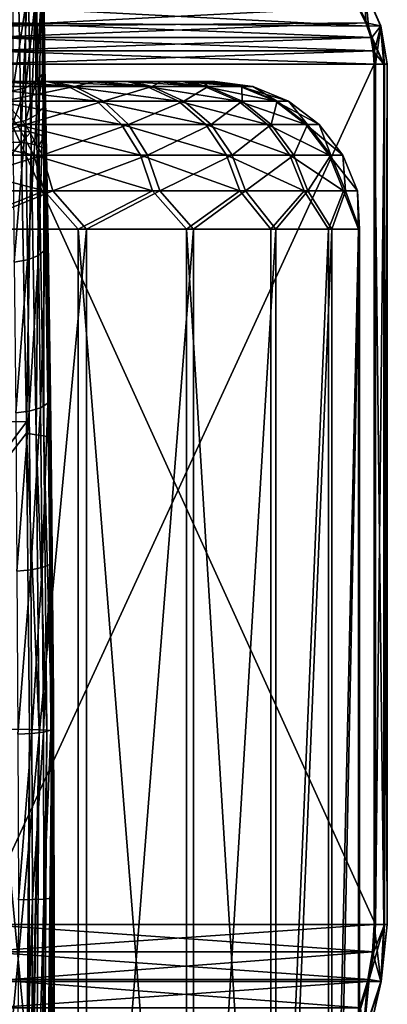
# Model space of a CAD drawing. Header units: metres. Extents: x -109 to 109, y -917 to 389.
# Tile 549 of 656: x 14.55 to 22, y -245.83 to -225.84. Entities that reach past the tile are written whole.
import ezdxf

# ---------------------------------------------------------------- set-up
doc = ezdxf.new("R2010")
doc.units = ezdxf.units.M
doc.layers.add('solid_24503124_XXX_01_SW0001_01', color=7, linetype='CONTINUOUS')

msp = doc.modelspace()

# ---------------------------------------------------------------- linework, layer by layer
at = {"layer": 'solid_24503124_XXX_01_SW0001_01'}
for points in [[(14.512096, -224.805542, -439.574463), (14.573639, -228.097473, -440.543793), (9.987742, -228.30162, -442.196075)], [(14.717256, -224.851212, -439.4646), (14.573639, -228.097473, -440.543793), (14.512096, -224.805542, -439.574463)], [(14.717256, -224.851212, -439.4646), (14.774068, -228.12326, -440.42691), (14.573639, -228.097473, -440.543793)], [(14.878657, -224.905411, -439.2995), (14.774068, -228.12326, -440.42691), (14.717256, -224.851212, -439.4646)], [(14.878657, -224.905411, -439.2995), (14.931434, -228.162964, -440.259094), (14.774068, -228.12326, -440.42691)], [(14.982036, -224.972855, -439.097015), (14.931434, -228.162964, -440.259094), (14.878657, -224.905411, -439.2995)], [(14.982036, -224.972855, -439.097015), (15.032336, -228.213181, -440.054657), (14.931434, -228.162964, -440.259094)], [(14.982036, -224.972855, -439.097015), (15.01821, -225.03862, -438.871765), (15.032336, -228.213181, -440.054657)], [(15.01821, -225.03862, -438.871765), (15.055755, -226.772964, -432.655396), (15.061725, -227.110413, -432.928253)], [(15.068182, -227.862778, -436.513397), (15.01821, -225.03862, -438.871765), (15.061725, -227.110413, -432.928253)], [(15.01821, -225.03862, -438.871765), (15.039727, -225.75383, -431.751343), (15.055755, -226.772964, -432.655396)], [(15.068182, -227.862778, -436.513397), (15.068185, -228.269821, -439.831055), (15.01821, -225.03862, -438.871765)], [(15.032336, -228.213181, -440.054657), (15.01821, -225.03862, -438.871765), (15.068185, -228.269821, -439.831055)], [(14.995333, -225.249222, -430.897491), (14.868474, -225.429947, -430.728119), (14.875939, -227.103394, -432.258209)], [(15.01156, -226.947449, -432.444611), (14.995333, -225.249222, -430.897491), (14.875939, -227.103394, -432.258209)], [(15.01156, -226.947449, -432.444611), (15.039727, -225.75383, -431.751343), (14.995333, -225.249222, -430.897491)], [(21.542469, -225.241959, -66.849098), (21.400677, -225.587646, -64.406158), (21.564814, -225.904938, -64.688057)], [(21.553194, -225.241959, -69.778008), (21.61655, -225.968658, -71.894821), (21.429256, -225.587585, -72.221985)], [(21.542469, -225.241959, -66.849098), (21.860245, -225.966187, -67.110901), (21.869043, -225.966187, -69.513893)], [(21.542469, -225.241959, -66.849098), (21.869043, -225.966187, -69.513893), (21.553194, -225.241959, -69.778008)], [(21.542469, -225.241959, -66.849098), (21.564814, -225.904938, -64.688057), (21.860245, -225.966187, -67.110901)], [(21.553194, -225.241959, -69.778008), (21.869043, -225.966187, -69.513893), (21.61655, -225.968658, -71.894821)], [(14.868474, -225.429947, -430.728119), (14.66444, -225.568665, -430.599365), (14.665286, -227.221191, -432.119659)], [(14.875939, -227.103394, -432.258209), (14.868474, -225.429947, -430.728119), (14.665286, -227.221191, -432.119659)], [(21.400677, -225.587646, -64.406158), (14.031099, -225.587585, -51.748943), (13.841413, -225.968658, -51.423157)], [(21.564814, -225.904938, -64.688057), (21.400677, -225.587646, -64.406158), (13.841413, -225.968658, -51.423157)], [(13.990508, -225.904938, -85.215935), (14.152576, -225.587646, -84.932838), (21.61655, -225.968658, -71.894821)], [(14.152576, -225.587646, -84.932838), (21.429256, -225.587585, -72.221985), (21.61655, -225.968658, -71.894821)], [(14.66444, -225.568665, -430.599365), (14.407922, -225.64856, -430.526794), (14.405093, -227.286606, -432.045715)], [(14.665286, -227.221191, -432.119659), (14.66444, -225.568665, -430.599365), (14.405093, -227.286606, -432.045715)], [(15.01156, -226.947449, -432.444611), (15.055755, -226.772964, -432.655396), (15.039727, -225.75383, -431.751343)], [(21.564814, -225.904938, -64.688057), (13.841413, -225.968658, -51.423157), (13.767805, -226.198914, -51.296738)], [(21.663956, -226.19902, -64.858337), (21.564814, -225.904938, -64.688057), (13.767805, -226.198914, -51.296738)], [(13.892616, -226.19902, -85.386932), (13.990508, -225.904938, -85.215935), (21.68923, -226.198914, -71.767868)], [(13.990508, -225.904938, -85.215935), (21.61655, -225.968658, -71.894821), (21.68923, -226.198914, -71.767868)], [(21.663956, -226.19902, -64.858337), (21.930061, -226.742645, -66.639626), (21.564814, -225.904938, -64.688057)], [(21.860245, -225.966187, -67.110901), (21.564814, -225.904938, -64.688057), (21.930061, -226.742645, -66.639626)], [(21.869043, -225.966187, -69.513893), (21.68923, -226.198914, -71.767868), (21.61655, -225.968658, -71.894821)], [(21.869043, -225.966187, -69.513893), (21.741392, -226.475266, -71.67675), (21.68923, -226.198914, -71.767868)], [(21.869043, -225.966187, -69.513893), (21.757769, -226.742645, -71.648148), (21.741392, -226.475266, -71.67675)], [(21.869043, -225.966187, -69.513893), (21.94231, -226.742645, -69.984627), (21.757769, -226.742645, -71.648148)], [(21.860245, -225.966187, -67.110901), (21.930061, -226.742645, -66.639626), (21.999853, -226.742645, -68.311897)], [(21.869043, -225.966187, -69.513893), (21.860245, -225.966187, -67.110901), (21.999853, -226.742645, -68.311897)], [(21.869043, -225.966187, -69.513893), (21.999853, -226.742645, -68.311897), (21.94231, -226.742645, -69.984627)], [(21.663956, -226.19902, -64.858337), (13.767805, -226.198914, -51.296738), (13.714978, -226.475266, -51.206005)], [(21.716763, -226.475327, -64.949036), (21.663956, -226.19902, -64.858337), (13.714978, -226.475266, -51.206005)], [(13.840475, -226.475327, -85.478012), (13.892616, -226.19902, -85.386932), (21.741392, -226.475266, -71.67675)], [(13.892616, -226.19902, -85.386932), (21.68923, -226.198914, -71.767868), (21.741392, -226.475266, -71.67675)], [(21.716763, -226.475327, -64.949036), (21.930061, -226.742645, -66.639626), (21.663956, -226.19902, -64.858337)], [(21.716763, -226.475327, -64.949036), (13.714978, -226.475266, -51.206005), (13.698392, -226.742645, -51.177521)], [(21.716763, -226.475327, -64.949036), (13.698392, -226.742645, -51.177521), (21.733341, -226.742645, -64.977509)], [(13.824105, -226.742645, -85.506607), (13.840475, -226.475327, -85.478012), (21.757769, -226.742645, -71.648148)], [(13.840475, -226.475327, -85.478012), (21.741392, -226.475266, -71.67675), (21.757769, -226.742645, -71.648148)], [(21.716763, -226.475327, -64.949036), (21.733341, -226.742645, -64.977509), (21.930061, -226.742645, -66.639626)], [(13.698392, -244.208359, -51.177521), (21.733341, -244.208359, -64.977509), (21.733341, -226.742645, -64.977509)], [(13.698392, -226.742645, -51.177521), (13.698392, -244.208359, -51.177521), (21.733341, -226.742645, -64.977509)], [(13.824105, -226.742645, -85.506607), (21.757769, -226.742645, -71.648148), (21.757769, -244.208359, -71.648148)], [(13.824105, -244.208359, -85.506607), (13.824105, -226.742645, -85.506607), (21.757769, -244.208359, -71.648148)], [(15.023271, -227.623062, -432.975647), (15.055755, -226.772964, -432.655396), (15.01156, -226.947449, -432.444611)], [(15.023271, -227.623062, -432.975647), (15.068182, -227.455887, -433.19577), (15.055755, -226.772964, -432.655396)], [(15.055755, -226.772964, -432.655396), (15.068182, -227.455887, -433.19577), (15.061725, -227.110413, -432.928253)], [(21.930061, -244.208359, -66.639626), (21.733341, -226.742645, -64.977509), (21.733341, -244.208359, -64.977509)], [(21.930061, -244.208359, -66.639626), (21.930061, -226.742645, -66.639626), (21.733341, -226.742645, -64.977509)], [(21.757769, -244.208359, -71.648148), (21.757769, -226.742645, -71.648148), (21.94231, -226.742645, -69.984627)], [(21.94231, -244.208359, -69.984627), (21.757769, -244.208359, -71.648148), (21.94231, -226.742645, -69.984627)], [(21.999853, -244.208359, -68.311897), (21.999853, -226.742645, -68.311897), (21.930061, -226.742645, -66.639626)], [(21.930061, -244.208359, -66.639626), (21.999853, -244.208359, -68.311897), (21.930061, -226.742645, -66.639626)], [(21.94231, -244.208359, -69.984627), (21.94231, -226.742645, -69.984627), (21.999853, -226.742645, -68.311897)], [(21.999853, -244.208359, -68.311897), (21.94231, -244.208359, -69.984627), (21.999853, -226.742645, -68.311897)], [(14.885864, -227.771835, -432.782227), (15.01156, -226.947449, -432.444611), (14.875939, -227.103394, -432.258209)], [(14.885864, -227.771835, -432.782227), (15.023271, -227.623062, -432.975647), (15.01156, -226.947449, -432.444611)], [(15.525908, -227.193924, -388.830231), (14.101098, -227.092514, -388.274658), (13.548313, -227.193924, -386.542053)], [(13.548313, -227.193924, -386.542053), (14.057628, -227.493271, -386.026733), (16.109566, -227.493271, -388.40094)], [(15.525908, -227.193924, -388.830231), (13.548313, -227.193924, -386.542053), (16.109566, -227.493271, -388.40094)], [(13.707954, -227.193924, -413.798309), (14.240405, -227.092514, -412.059357), (15.65861, -227.193924, -411.487122)], [(13.707954, -227.193924, -413.798309), (15.65861, -227.193924, -411.487122), (14.223271, -227.493271, -414.307617)], [(14.101098, -227.092514, -388.274658), (15.091219, -227.092514, -389.549286), (14.240405, -227.092514, -412.059357)], [(15.525908, -227.193924, -388.830231), (15.091219, -227.092514, -389.549286), (14.101098, -227.092514, -388.274658)], [(15.65861, -227.193924, -411.487122), (16.247257, -227.493271, -411.909546), (14.223271, -227.493271, -414.307617)], [(15.091219, -227.092514, -389.549286), (15.215527, -227.092514, -410.773193), (14.240405, -227.092514, -412.059357)], [(15.65861, -227.193924, -411.487122), (14.240405, -227.092514, -412.059357), (15.215527, -227.092514, -410.773193)], [(14.410183, -227.945724, -432.564209), (14.665286, -227.221191, -432.119659), (14.405093, -227.286606, -432.045715)], [(14.410183, -227.945724, -432.564209), (14.672801, -227.883957, -432.639252), (14.665286, -227.221191, -432.119659)], [(14.672801, -227.883957, -432.639252), (14.875939, -227.103394, -432.258209), (14.665286, -227.221191, -432.119659)], [(14.672801, -227.883957, -432.639252), (14.885864, -227.771835, -432.782227), (14.875939, -227.103394, -432.258209)], [(15.068182, -227.862778, -436.513397), (15.061725, -227.110413, -432.928253), (15.068182, -227.455887, -433.19577)], [(15.091219, -227.092514, -389.549286), (15.966584, -227.092514, -390.905579), (15.215527, -227.092514, -410.773193)], [(17.121202, -227.193924, -391.399628), (15.966584, -227.092514, -390.905579), (15.091219, -227.092514, -389.549286)], [(17.121202, -227.193924, -391.399628), (15.091219, -227.092514, -389.549286), (15.525908, -227.193924, -388.830231)], [(15.966584, -227.092514, -390.905579), (16.074945, -227.092514, -409.406738), (15.215527, -227.092514, -410.773193)], [(15.65861, -227.193924, -411.487122), (15.215527, -227.092514, -410.773193), (16.074945, -227.092514, -409.406738)], [(15.525908, -227.193924, -388.830231), (16.109566, -227.493271, -388.40094), (17.764832, -227.493271, -391.066925)], [(17.121202, -227.193924, -391.399628), (15.525908, -227.193924, -388.830231), (17.764832, -227.493271, -391.066925)], [(15.65861, -227.193924, -411.487122), (16.074945, -227.092514, -409.406738), (17.2237, -227.193924, -408.899231)], [(15.65861, -227.193924, -411.487122), (17.2237, -227.193924, -408.899231), (16.247257, -227.493271, -411.909546)], [(15.966584, -227.092514, -390.905579), (16.720303, -227.092514, -392.332825), (16.074945, -227.092514, -409.406738)], [(17.121202, -227.193924, -391.399628), (16.720303, -227.092514, -392.332825), (15.966584, -227.092514, -390.905579)], [(16.720303, -227.092514, -392.332825), (16.811893, -227.092514, -407.970764), (16.074945, -227.092514, -409.406738)], [(17.2237, -227.193924, -408.899231), (16.074945, -227.092514, -409.406738), (16.811893, -227.092514, -407.970764)], [(17.2237, -227.193924, -408.899231), (17.871181, -227.493271, -409.224365), (16.247257, -227.493271, -411.909546)], [(16.720303, -227.092514, -392.332825), (17.346809, -227.092514, -393.820526), (16.811893, -227.092514, -407.970764)], [(18.294916, -227.193924, -394.18692), (17.346809, -227.092514, -393.820526), (16.720303, -227.092514, -392.332825)], [(18.294916, -227.193924, -394.18692), (16.720303, -227.092514, -392.332825), (17.121202, -227.193924, -391.399628)], [(17.346809, -227.092514, -393.820526), (17.420931, -227.092514, -406.47583), (16.811893, -227.092514, -407.970764)], [(17.2237, -227.193924, -408.899231), (16.811893, -227.092514, -407.970764), (17.420931, -227.092514, -406.47583)], [(17.121202, -227.193924, -391.399628), (17.764832, -227.493271, -391.066925), (18.982668, -227.493271, -393.959015)], [(18.294916, -227.193924, -394.18692), (17.121202, -227.193924, -391.399628), (18.982668, -227.493271, -393.959015)], [(17.2237, -227.193924, -408.899231), (17.420931, -227.092514, -406.47583), (18.364683, -227.193924, -406.098358)], [(17.2237, -227.193924, -408.899231), (18.364683, -227.193924, -406.098358), (17.871181, -227.493271, -409.224365)], [(17.346809, -227.092514, -393.820526), (17.841196, -227.092514, -395.356964), (17.420931, -227.092514, -406.47583)], [(18.294916, -227.193924, -394.18692), (17.841196, -227.092514, -395.356964), (17.346809, -227.092514, -393.820526)], [(17.841196, -227.092514, -395.356964), (17.897287, -227.092514, -404.933716), (17.420931, -227.092514, -406.47583)], [(18.364683, -227.193924, -406.098358), (17.420931, -227.092514, -406.47583), (17.897287, -227.092514, -404.933716)], [(17.841196, -227.092514, -395.356964), (18.199787, -227.092514, -396.930725), (17.897287, -227.092514, -404.933716)], [(19.018148, -227.193924, -397.123535), (18.199787, -227.092514, -396.930725), (17.841196, -227.092514, -395.356964)], [(19.018148, -227.193924, -397.123535), (17.841196, -227.092514, -395.356964), (18.294916, -227.193924, -394.18692)], [(18.364683, -227.193924, -406.098358), (19.055058, -227.493271, -406.318207), (17.871181, -227.493271, -409.224365)], [(18.199787, -227.092514, -396.930725), (18.237419, -227.092514, -403.355865), (17.897287, -227.092514, -404.933716)], [(18.364683, -227.193924, -406.098358), (17.897287, -227.092514, -404.933716), (18.237419, -227.092514, -403.355865)], [(18.199787, -227.092514, -396.930725), (18.419834, -227.092514, -398.529633), (18.237419, -227.092514, -403.355865)], [(19.018148, -227.193924, -397.123535), (18.419834, -227.092514, -398.529633), (18.199787, -227.092514, -396.930725)], [(18.419834, -227.092514, -398.529633), (18.438723, -227.092514, -401.754486), (18.237419, -227.092514, -403.355865)], [(19.053467, -227.193924, -403.153473), (18.237419, -227.092514, -403.355865), (18.438723, -227.092514, -401.754486)], [(18.364683, -227.193924, -406.098358), (18.237419, -227.092514, -403.355865), (19.053467, -227.193924, -403.153473)], [(18.294916, -227.193924, -394.18692), (18.982668, -227.493271, -393.959015), (19.733089, -227.493271, -397.006012)], [(19.018148, -227.193924, -397.123535), (18.294916, -227.193924, -394.18692), (19.733089, -227.493271, -397.006012)], [(18.364683, -227.193924, -406.098358), (19.053467, -227.193924, -403.153473), (19.055058, -227.493271, -406.318207)], [(18.419834, -227.092514, -398.529633), (18.499678, -227.092514, -400.141632), (18.438723, -227.092514, -401.754486)], [(19.273092, -227.193924, -400.137115), (18.499678, -227.092514, -400.141632), (18.419834, -227.092514, -398.529633)], [(19.273092, -227.193924, -400.137115), (18.419834, -227.092514, -398.529633), (19.018148, -227.193924, -397.123535)], [(19.053467, -227.193924, -403.153473), (18.438723, -227.092514, -401.754486), (18.499678, -227.092514, -400.141632)], [(19.053467, -227.193924, -403.153473), (18.499678, -227.092514, -400.141632), (19.273092, -227.193924, -400.137115)], [(19.018148, -227.193924, -397.123535), (19.733089, -227.493271, -397.006012), (19.997616, -227.493271, -400.132874)], [(19.273092, -227.193924, -400.137115), (19.018148, -227.193924, -397.123535), (19.997616, -227.493271, -400.132874)], [(19.053467, -227.193924, -403.153473), (19.769735, -227.493271, -403.262634), (19.055058, -227.493271, -406.318207)], [(19.053467, -227.193924, -403.153473), (19.273092, -227.193924, -400.137115), (19.769735, -227.493271, -403.262634)], [(19.273092, -227.193924, -400.137115), (19.997616, -227.493271, -400.132874), (19.769735, -227.493271, -403.262634)], [(15.072363, -230.504974, -434.811584), (15.068182, -227.455887, -433.19577), (15.023271, -227.623062, -432.975647)], [(15.111298, -229.821793, -434.753998), (15.068182, -227.862778, -436.513397), (15.068182, -227.455887, -433.19577)], [(15.111298, -229.821793, -434.753998), (15.068182, -227.455887, -433.19577), (15.12022, -230.348511, -435.047668)], [(15.072363, -230.504974, -434.811584), (15.12022, -230.348511, -435.047668), (15.068182, -227.455887, -433.19577)], [(14.223271, -227.493271, -414.307617), (14.665838, -227.970093, -414.745056), (12.217753, -227.970093, -416.86084)], [(14.057628, -227.493271, -386.026733), (14.495041, -227.970093, -385.584167), (16.610826, -227.970093, -388.032257)], [(16.109566, -227.493271, -388.40094), (14.057628, -227.493271, -386.026733), (16.610826, -227.970093, -388.032257)], [(14.223271, -227.493271, -414.307617), (16.247257, -227.493271, -411.909546), (14.665838, -227.970093, -414.745056)], [(16.247257, -227.493271, -411.909546), (16.752802, -227.970093, -412.272339), (14.665838, -227.970093, -414.745056)], [(14.928353, -230.624084, -434.595642), (15.023271, -227.623062, -432.975647), (14.885864, -227.771835, -432.782227)], [(15.072363, -230.504974, -434.811584), (15.023271, -227.623062, -432.975647), (14.928353, -230.624084, -434.595642)], [(16.109566, -227.493271, -388.40094), (16.610826, -227.970093, -388.032257), (18.317596, -227.970093, -390.781158)], [(17.764832, -227.493271, -391.066925), (16.109566, -227.493271, -388.40094), (18.317596, -227.970093, -390.781158)], [(16.247257, -227.493271, -411.909546), (17.871181, -227.493271, -409.224365), (16.752802, -227.970093, -412.272339)], [(17.871181, -227.493271, -409.224365), (18.427256, -227.970093, -409.503601), (16.752802, -227.970093, -412.272339)], [(17.764832, -227.493271, -391.066925), (18.317596, -227.970093, -390.781158), (19.573328, -227.970093, -393.763245)], [(18.982668, -227.493271, -393.959015), (17.764832, -227.493271, -391.066925), (19.573328, -227.970093, -393.763245)], [(17.871181, -227.493271, -409.224365), (19.055058, -227.493271, -406.318207), (18.427256, -227.970093, -409.503601)], [(19.055058, -227.493271, -406.318207), (19.647968, -227.970093, -406.507019), (18.427256, -227.970093, -409.503601)], [(18.982668, -227.493271, -393.959015), (19.573328, -227.970093, -393.763245), (20.347097, -227.970093, -396.90506)], [(19.733089, -227.493271, -397.006012), (18.982668, -227.493271, -393.959015), (20.347097, -227.970093, -396.90506)], [(19.055058, -227.493271, -406.318207), (19.769735, -227.493271, -403.262634), (19.647968, -227.970093, -406.507019)], [(19.769735, -227.493271, -403.262634), (20.384884, -227.970093, -403.356384), (19.647968, -227.970093, -406.507019)], [(19.733089, -227.493271, -397.006012), (20.347097, -227.970093, -396.90506), (20.619856, -227.970093, -400.129242)], [(19.997616, -227.493271, -400.132874), (19.733089, -227.493271, -397.006012), (20.619856, -227.970093, -400.129242)], [(19.769735, -227.493271, -403.262634), (19.997616, -227.493271, -400.132874), (20.384884, -227.970093, -403.356384)], [(19.997616, -227.493271, -400.132874), (20.619856, -227.970093, -400.129242), (20.384884, -227.970093, -403.356384)], [(14.706913, -230.712662, -434.438568), (14.885864, -227.771835, -432.782227), (14.672801, -227.883957, -432.639252)], [(14.928353, -230.624084, -434.595642), (14.885864, -227.771835, -432.782227), (14.706913, -230.712662, -434.438568)], [(15.111298, -229.821793, -434.753998), (15.068185, -228.269821, -439.831055), (15.068182, -227.862778, -436.513397)], [(12.022341, -227.970093, -383.497192), (12.300725, -228.591843, -383.109283), (14.830683, -228.591843, -385.244568)], [(14.495041, -227.970093, -385.584167), (12.022341, -227.970093, -383.497192), (14.830683, -228.591843, -385.244568)], [(12.217753, -227.970093, -416.86084), (14.665838, -227.970093, -414.745056), (12.500664, -228.591843, -417.245453)], [(14.665838, -227.970093, -414.745056), (15.005435, -228.591843, -415.080688), (12.500664, -228.591843, -417.245453)], [(14.43626, -230.759445, -434.360382), (14.672801, -227.883957, -432.639252), (14.410183, -227.945724, -432.564209)], [(14.706913, -230.712662, -434.438568), (14.672801, -227.883957, -432.639252), (14.43626, -230.759445, -434.360382)], [(14.495041, -227.970093, -385.584167), (14.830683, -228.591843, -385.244568), (16.995461, -228.591843, -387.749329)], [(16.610826, -227.970093, -388.032257), (14.495041, -227.970093, -385.584167), (16.995461, -228.591843, -387.749329)], [(14.665838, -227.970093, -414.745056), (16.752802, -227.970093, -412.272339), (15.005435, -228.591843, -415.080688)], [(16.752802, -227.970093, -412.272339), (17.140724, -228.591843, -412.55072), (15.005435, -228.591843, -415.080688)], [(16.610826, -227.970093, -388.032257), (16.995461, -228.591843, -387.749329), (18.741753, -228.591843, -390.56192)], [(18.317596, -227.970093, -390.781158), (16.610826, -227.970093, -388.032257), (18.741753, -228.591843, -390.56192)], [(16.752802, -227.970093, -412.272339), (18.427256, -227.970093, -409.503601), (17.140724, -228.591843, -412.55072)], [(18.427256, -227.970093, -409.503601), (18.853951, -228.591843, -409.717896), (17.140724, -228.591843, -412.55072)], [(18.317596, -227.970093, -390.781158), (18.741753, -228.591843, -390.56192), (20.02656, -228.591843, -393.613037)], [(19.573328, -227.970093, -393.763245), (18.317596, -227.970093, -390.781158), (20.02656, -228.591843, -393.613037)], [(18.427256, -227.970093, -409.503601), (19.647968, -227.970093, -406.507019), (18.853951, -228.591843, -409.717896)], [(19.647968, -227.970093, -406.507019), (20.10293, -228.591843, -406.651917), (18.853951, -228.591843, -409.717896)], [(19.573328, -227.970093, -393.763245), (20.02656, -228.591843, -393.613037), (20.818249, -228.591843, -396.827606)], [(20.347097, -227.970093, -396.90506), (19.573328, -227.970093, -393.763245), (20.818249, -228.591843, -396.827606)], [(19.647968, -227.970093, -406.507019), (20.384884, -227.970093, -403.356384), (20.10293, -228.591843, -406.651917)], [(20.384884, -227.970093, -403.356384), (20.856909, -228.591843, -403.428314), (20.10293, -228.591843, -406.651917)], [(20.347097, -227.970093, -396.90506), (20.818249, -228.591843, -396.827606), (21.097322, -228.591843, -400.126434)], [(20.619856, -227.970093, -400.129242), (20.347097, -227.970093, -396.90506), (21.097322, -228.591843, -400.126434)], [(20.384884, -227.970093, -403.356384), (20.619856, -227.970093, -400.129242), (20.856909, -228.591843, -403.428314)], [(20.619856, -227.970093, -400.129242), (21.097322, -228.591843, -400.126434), (20.856909, -228.591843, -403.428314)], [(14.573639, -228.097473, -440.543793), (14.578941, -228.33403, -440.603516), (9.987742, -228.30162, -442.196075)], [(14.774068, -228.12326, -440.42691), (14.578941, -228.33403, -440.603516), (14.573639, -228.097473, -440.543793)], [(14.774068, -228.12326, -440.42691), (14.779197, -228.359344, -440.48645), (14.578941, -228.33403, -440.603516)], [(14.774068, -228.12326, -440.42691), (14.931434, -228.162964, -440.259094), (14.779197, -228.359344, -440.48645)], [(14.931434, -228.162964, -440.259094), (14.936397, -228.3983, -440.318451), (14.779197, -228.359344, -440.48645)], [(14.931434, -228.162964, -440.259094), (15.032336, -228.213181, -440.054657), (14.936397, -228.3983, -440.318451)], [(15.032336, -228.213181, -440.054657), (15.037168, -228.447586, -440.113861), (14.936397, -228.3983, -440.318451)], [(15.032336, -228.213181, -440.054657), (15.068185, -228.269821, -439.831055), (15.037168, -228.447586, -440.113861)], [(15.037168, -228.447586, -440.113861), (15.068185, -228.269821, -439.831055), (15.072936, -228.503006, -439.890015)], [(15.072936, -228.503006, -439.890015), (15.068185, -228.269821, -439.831055), (15.111298, -229.821793, -434.753998)], [(9.939541, -233.956207, -443.338623), (9.987742, -228.30162, -442.196075), (14.578941, -228.33403, -440.603516)], [(14.681429, -234.001663, -441.692993), (9.939541, -233.956207, -443.338623), (14.578941, -228.33403, -440.603516)], [(14.779197, -228.359344, -440.48645), (14.681429, -234.001663, -441.692993), (14.578941, -228.33403, -440.603516)], [(14.779197, -228.359344, -440.48645), (14.684683, -234.236893, -441.725037), (14.681429, -234.001663, -441.692993)], [(14.779197, -228.359344, -440.48645), (14.88312, -234.267929, -441.60733), (14.684683, -234.236893, -441.725037)], [(14.779197, -228.359344, -440.48645), (14.936397, -228.3983, -440.318451), (14.88312, -234.267929, -441.60733)], [(14.936397, -228.3983, -440.318451), (15.038416, -234.288773, -441.435791), (14.88312, -234.267929, -441.60733)], [(14.936397, -228.3983, -440.318451), (15.037168, -228.447586, -440.113861), (15.038416, -234.288773, -441.435791)], [(15.037168, -228.447586, -440.113861), (15.072936, -228.503006, -439.890015), (15.137515, -234.315338, -441.227325)], [(15.037168, -228.447586, -440.113861), (15.137515, -234.315338, -441.227325), (15.038416, -234.288773, -441.435791)], [(12.300725, -228.591843, -383.109283), (12.475691, -229.316055, -382.865479), (15.041635, -229.316055, -385.031128)], [(14.830683, -228.591843, -385.244568), (12.300725, -228.591843, -383.109283), (15.041635, -229.316055, -385.031128)], [(12.500664, -228.591843, -417.245453), (15.005435, -228.591843, -415.080688), (12.678473, -229.316055, -417.487213)], [(15.005435, -228.591843, -415.080688), (15.218873, -229.316055, -415.291626), (12.678473, -229.316055, -417.487213)], [(14.830683, -228.591843, -385.244568), (15.041635, -229.316055, -385.031128), (17.237204, -229.316055, -387.571533)], [(16.995461, -228.591843, -387.749329), (14.830683, -228.591843, -385.244568), (17.237204, -229.316055, -387.571533)], [(15.005435, -228.591843, -415.080688), (17.140724, -228.591843, -412.55072), (15.218873, -229.316055, -415.291626)], [(15.072936, -228.503006, -439.890015), (15.12022, -230.348511, -435.047668), (15.155499, -232.610657, -436.13147)], [(15.167446, -234.011581, -440.953949), (15.072936, -228.503006, -439.890015), (15.155499, -232.610657, -436.13147)], [(15.072936, -228.503006, -439.890015), (15.111298, -229.821793, -434.753998), (15.12022, -230.348511, -435.047668)], [(15.137515, -234.315338, -441.227325), (15.072936, -228.503006, -439.890015), (15.167446, -234.011581, -440.953949)], [(17.140724, -228.591843, -412.55072), (17.384533, -229.316055, -412.725677), (15.218873, -229.316055, -415.291626)], [(16.995461, -228.591843, -387.749329), (17.237204, -229.316055, -387.571533), (19.008335, -229.316055, -390.424103)], [(18.741753, -228.591843, -390.56192), (16.995461, -228.591843, -387.749329), (19.008335, -229.316055, -390.424103)], [(17.140724, -228.591843, -412.55072), (18.853951, -228.591843, -409.717896), (17.384533, -229.316055, -412.725677)], [(18.853951, -228.591843, -409.717896), (19.122129, -229.316055, -409.85257), (17.384533, -229.316055, -412.725677)], [(18.741753, -228.591843, -390.56192), (19.008335, -229.316055, -390.424103), (20.311419, -229.316055, -393.518646)], [(20.02656, -228.591843, -393.613037), (18.741753, -228.591843, -390.56192), (20.311419, -229.316055, -393.518646)], [(18.853951, -228.591843, -409.717896), (20.10293, -228.591843, -406.651917), (19.122129, -229.316055, -409.85257)], [(20.10293, -228.591843, -406.651917), (20.388874, -229.316055, -406.742981), (19.122129, -229.316055, -409.85257)], [(20.02656, -228.591843, -393.613037), (20.311419, -229.316055, -393.518646), (21.114367, -229.316055, -396.778931)], [(20.818249, -228.591843, -396.827606), (20.02656, -228.591843, -393.613037), (21.114367, -229.316055, -396.778931)], [(20.10293, -228.591843, -406.651917), (20.856909, -228.591843, -403.428314), (20.388874, -229.316055, -406.742981)], [(20.856909, -228.591843, -403.428314), (21.153578, -229.316055, -403.473511), (20.388874, -229.316055, -406.742981)], [(20.818249, -228.591843, -396.827606), (21.114367, -229.316055, -396.778931), (21.397411, -229.316055, -400.124664)], [(21.097322, -228.591843, -400.126434), (20.818249, -228.591843, -396.827606), (21.397411, -229.316055, -400.124664)], [(20.856909, -228.591843, -403.428314), (21.097322, -228.591843, -400.126434), (21.153578, -229.316055, -403.473511)], [(21.097322, -228.591843, -400.126434), (21.397411, -229.316055, -400.124664), (21.153578, -229.316055, -403.473511)], [(15.041635, -229.316055, -385.031128), (12.475691, -229.316055, -382.865479), (13.10597, -230.092514, -383.206421)], [(12.678473, -229.316055, -417.487213), (15.218873, -229.316055, -415.291626), (13.304716, -230.092514, -417.138885)], [(15.041635, -229.316055, -385.031128), (13.10597, -230.092514, -383.206421), (15.732503, -230.092514, -385.596039)], [(15.218873, -229.316055, -415.291626), (15.903077, -230.092514, -414.718658), (13.304716, -230.092514, -417.138885)], [(17.237204, -229.316055, -387.571533), (15.041635, -229.316055, -385.031128), (15.732503, -230.092514, -385.596039)], [(15.218873, -229.316055, -415.291626), (17.384533, -229.316055, -412.725677), (15.903077, -230.092514, -414.718658)], [(17.237204, -229.316055, -387.571533), (15.732503, -230.092514, -385.596039), (17.929893, -230.092514, -388.385406)], [(17.384533, -229.316055, -412.725677), (18.067644, -230.092514, -411.903778), (15.903077, -230.092514, -414.718658)], [(19.008335, -229.316055, -390.424103), (17.237204, -229.316055, -387.571533), (17.929893, -230.092514, -388.385406)], [(17.384533, -229.316055, -412.725677), (19.122129, -229.316055, -409.85257), (18.067644, -230.092514, -411.903778)], [(19.008335, -229.316055, -390.424103), (17.929893, -230.092514, -388.385406), (19.638205, -230.092514, -391.498383)], [(19.122129, -229.316055, -409.85257), (19.73937, -230.092514, -408.770996), (18.067644, -230.092514, -411.903778)], [(20.311419, -229.316055, -393.518646), (19.008335, -229.316055, -390.424103), (19.638205, -230.092514, -391.498383)], [(19.122129, -229.316055, -409.85257), (20.388874, -229.316055, -406.742981), (19.73937, -230.092514, -408.770996)], [(20.311419, -229.316055, -393.518646), (19.638205, -230.092514, -391.498383), (20.810835, -230.092514, -394.850067)], [(20.388874, -229.316055, -406.742981), (20.87266, -230.092514, -405.405792), (19.73937, -230.092514, -408.770996)], [(21.114367, -229.316055, -396.778931), (20.311419, -229.316055, -393.518646), (20.810835, -230.092514, -394.850067)], [(20.388874, -229.316055, -406.742981), (21.153578, -229.316055, -403.473511), (20.87266, -230.092514, -405.405792)], [(21.114367, -229.316055, -396.778931), (20.810835, -230.092514, -394.850067), (21.4158, -230.092514, -398.349091)], [(21.153578, -229.316055, -403.473511), (21.436598, -230.092514, -401.899933), (20.87266, -230.092514, -405.405792)], [(21.397411, -229.316055, -400.124664), (21.114367, -229.316055, -396.778931), (21.4158, -230.092514, -398.349091)], [(21.153578, -229.316055, -403.473511), (21.397411, -229.316055, -400.124664), (21.436598, -230.092514, -401.899933)], [(21.397411, -229.316055, -400.124664), (21.4158, -230.092514, -398.349091), (21.436598, -230.092514, -401.899933)], [(13.105835, -257.792542, -383.206329), (15.732468, -257.792542, -385.596008), (13.10597, -230.092514, -383.206421)], [(15.732468, -257.792542, -385.596008), (15.732503, -230.092514, -385.596039), (13.10597, -230.092514, -383.206421)], [(13.304582, -257.792542, -417.139008), (13.304716, -230.092514, -417.138885), (15.903077, -230.092514, -414.718658)], [(15.903042, -257.792542, -414.718689), (13.304582, -257.792542, -417.139008), (15.903077, -230.092514, -414.718658)], [(15.732468, -257.792542, -385.596008), (17.929922, -257.792542, -388.385437), (15.732503, -230.092514, -385.596039)], [(17.929922, -257.792542, -388.385437), (17.929893, -230.092514, -388.385406), (15.732503, -230.092514, -385.596039)], [(15.903042, -257.792542, -414.718689), (15.903077, -230.092514, -414.718658), (18.067644, -230.092514, -411.903778)], [(18.067669, -257.792542, -411.903717), (15.903042, -257.792542, -414.718689), (18.067644, -230.092514, -411.903778)], [(19.638254, -257.792542, -391.498474), (19.638205, -230.092514, -391.498383), (17.929893, -230.092514, -388.385406)], [(17.929922, -257.792542, -388.385437), (19.638254, -257.792542, -391.498474), (17.929893, -230.092514, -388.385406)], [(18.067669, -257.792542, -411.903717), (18.067644, -230.092514, -411.903778), (19.73937, -230.092514, -408.770996)], [(19.73942, -257.792542, -408.770874), (18.067669, -257.792542, -411.903717), (19.73937, -230.092514, -408.770996)], [(19.638254, -257.792542, -391.498474), (20.810835, -230.092514, -394.850067), (19.638205, -230.092514, -391.498383)], [(19.638254, -257.792542, -391.498474), (20.810888, -257.792542, -394.850281), (20.810835, -230.092514, -394.850067)], [(19.73942, -257.792542, -408.770874), (19.73937, -230.092514, -408.770996), (20.87266, -230.092514, -405.405792)], [(20.872711, -257.792542, -405.405579), (19.73942, -257.792542, -408.770874), (20.87266, -230.092514, -405.405792)], [(20.810888, -257.792542, -394.850281), (21.4158, -230.092514, -398.349091), (20.810835, -230.092514, -394.850067)], [(20.810888, -257.792542, -394.850281), (21.415813, -257.792542, -398.349243), (21.4158, -230.092514, -398.349091)], [(20.872711, -257.792542, -405.405579), (20.87266, -230.092514, -405.405792), (21.436598, -230.092514, -401.899933)], [(21.436609, -257.792542, -401.89978), (20.872711, -257.792542, -405.405579), (21.436598, -230.092514, -401.899933)], [(21.436609, -257.792542, -401.89978), (21.436598, -230.092514, -401.899933), (21.4158, -230.092514, -398.349091)], [(21.415813, -257.792542, -398.349243), (21.436609, -257.792542, -401.89978), (21.4158, -230.092514, -398.349091)], [(15.072363, -230.504974, -434.811584), (15.117574, -233.62822, -436.231476), (15.12022, -230.348511, -435.047668)], [(15.117574, -233.62822, -436.231476), (15.167851, -233.491989, -436.485382), (15.12022, -230.348511, -435.047668)], [(15.12022, -230.348511, -435.047668), (15.167851, -233.491989, -436.485382), (15.155499, -232.610657, -436.13147)], [(14.928353, -230.624084, -434.595642), (14.706913, -230.712662, -434.438568), (14.741125, -233.784897, -435.833771)], [(14.928353, -230.624084, -434.595642), (14.741125, -233.784897, -435.833771), (14.968673, -233.71843, -436.000092)], [(15.072363, -230.504974, -434.811584), (14.928353, -230.624084, -434.595642), (14.968673, -233.71843, -436.000092)], [(15.072363, -230.504974, -434.811584), (14.968673, -233.71843, -436.000092), (15.117574, -233.62822, -436.231476)], [(14.706913, -230.712662, -434.438568), (14.43626, -230.759445, -434.360382), (14.464743, -233.818909, -435.754364)], [(14.706913, -230.712662, -434.438568), (14.464743, -233.818909, -435.754364), (14.741125, -233.784897, -435.833771)], [(15.167446, -234.011581, -440.953949), (15.155499, -232.610657, -436.13147), (15.167851, -233.491989, -436.485382)], [(15.117574, -233.62822, -436.231476), (14.968673, -233.71843, -436.000092), (15.002414, -236.964539, -437.019318)], [(15.117574, -233.62822, -436.231476), (15.002414, -236.964539, -437.019318), (15.154649, -236.901398, -437.260651)], [(15.117574, -233.62822, -436.231476), (15.154649, -236.901398, -437.260651), (15.167851, -233.491989, -436.485382)], [(15.154649, -236.901398, -437.260651), (15.206821, -236.796494, -437.531219), (15.167851, -233.491989, -436.485382)], [(15.171814, -234.327301, -440.997223), (15.167446, -234.011581, -440.953949), (15.167851, -233.491989, -436.485382)], [(15.167851, -233.491989, -436.485382), (15.206821, -236.796494, -437.531219), (15.196944, -235.856705, -437.275177)], [(15.171814, -234.327301, -440.997223), (15.167851, -233.491989, -436.485382), (15.196944, -235.856705, -437.275177)], [(14.741125, -233.784897, -435.833771), (14.464743, -233.818909, -435.754364), (14.490597, -237.033936, -436.767517)], [(14.741125, -233.784897, -435.833771), (14.490597, -237.033936, -436.767517), (14.770761, -237.010773, -436.84729)], [(14.968673, -233.71843, -436.000092), (14.741125, -233.784897, -435.833771), (14.770761, -237.010773, -436.84729)], [(14.968673, -233.71843, -436.000092), (14.770761, -237.010773, -436.84729), (15.002414, -236.964539, -437.019318)], [(9.939541, -233.956207, -443.338623), (14.681429, -234.001663, -441.692993), (10.075266, -240.193848, -443.831268)], [(14.681429, -234.001663, -441.692993), (14.684683, -234.236893, -441.725037), (10.075266, -240.193848, -443.831268)], [(15.137515, -234.315338, -441.227325), (15.167446, -234.011581, -440.953949), (15.171814, -234.327301, -440.997223)], [(14.684683, -234.236893, -441.725037), (14.742034, -240.253311, -442.231293), (10.075266, -240.193848, -443.831268)], [(14.941857, -240.256378, -442.110382), (14.742034, -240.253311, -442.231293), (14.684683, -234.236893, -441.725037)], [(14.88312, -234.267929, -441.60733), (14.941857, -240.256378, -442.110382), (14.684683, -234.236893, -441.725037)], [(14.88312, -234.267929, -441.60733), (15.098236, -240.261658, -441.936981), (14.941857, -240.256378, -442.110382)], [(15.038416, -234.288773, -441.435791), (15.098236, -240.261658, -441.936981), (14.88312, -234.267929, -441.60733)], [(15.038416, -234.288773, -441.435791), (15.19784, -240.268677, -441.72583), (15.098236, -240.261658, -441.936981)], [(15.137515, -234.315338, -441.227325), (15.19784, -240.268677, -441.72583), (15.038416, -234.288773, -441.435791)], [(15.137515, -234.315338, -441.227325), (15.171814, -234.327301, -440.997223), (15.19784, -240.268677, -441.72583)], [(15.171814, -234.327301, -440.997223), (15.206821, -236.796494, -437.531219), (15.23009, -239.555923, -438.116455)], [(15.23218, -240.276855, -441.494934), (15.171814, -234.327301, -440.997223), (15.23009, -239.555923, -438.116455)], [(15.171814, -234.327301, -440.997223), (15.196944, -235.856705, -437.275177), (15.206821, -236.796494, -437.531219)], [(15.19784, -240.268677, -441.72583), (15.171814, -234.327301, -440.997223), (15.23218, -240.276855, -441.494934)], [(15.154649, -236.901398, -437.260651), (15.180862, -240.266891, -437.937683), (15.206821, -236.796494, -437.531219)], [(15.180862, -240.266891, -437.937683), (15.234271, -240.200836, -438.220276), (15.206821, -236.796494, -437.531219)], [(15.206821, -236.796494, -437.531219), (15.234271, -240.200836, -438.220276), (15.23009, -239.555923, -438.116455)], [(14.770761, -237.010773, -436.84729), (14.490597, -237.033936, -436.767517), (14.509879, -240.346817, -437.435486)], [(14.770761, -237.010773, -436.84729), (14.509879, -240.346817, -437.435486), (14.79236, -240.333054, -437.515289)], [(15.002414, -236.964539, -437.019318), (14.770761, -237.010773, -436.84729), (14.79236, -240.333054, -437.515289)], [(15.002414, -236.964539, -437.019318), (14.79236, -240.333054, -437.515289), (15.026553, -240.305161, -437.690552)], [(15.154649, -236.901398, -437.260651), (15.002414, -236.964539, -437.019318), (15.026553, -240.305161, -437.690552)], [(15.154649, -236.901398, -437.260651), (15.026553, -240.305161, -437.690552), (15.180862, -240.266891, -437.937683)], [(15.23218, -240.276855, -441.494934), (15.23009, -239.555923, -438.116455), (15.234271, -240.200836, -438.220276)], [(14.594607, -260.426331, -443.283417), (9.925364, -260.329712, -444.697144), (10.075266, -240.193848, -443.831268)], [(14.594607, -260.426331, -443.283417), (10.075266, -240.193848, -443.831268), (14.742034, -240.253311, -442.231293)], [(14.732335, -250.290222, -442.677032), (14.594607, -260.426331, -443.283417), (14.742034, -240.253311, -442.231293)], [(14.941857, -240.256378, -442.110382), (14.594607, -260.426331, -443.283417), (14.732335, -250.290222, -442.677032)], [(14.941857, -240.256378, -442.110382), (14.807036, -260.437988, -443.165955), (14.594607, -260.426331, -443.283417)], [(14.941857, -240.256378, -442.110382), (14.732335, -250.290222, -442.677032), (14.742034, -240.253311, -442.231293)], [(14.941857, -240.256378, -442.110382), (15.098236, -240.261658, -441.936981), (14.807036, -260.437988, -443.165955)], [(15.098236, -240.261658, -441.936981), (14.974249, -260.452789, -442.990234), (14.807036, -260.437988, -443.165955)], [(15.098236, -240.261658, -441.936981), (15.19784, -240.268677, -441.72583), (14.974249, -260.452789, -442.990234)], [(15.038795, -243.69252, -438.042114), (15.180862, -240.266891, -437.937683), (15.026553, -240.305161, -437.690552)], [(15.038795, -243.69252, -438.042114), (15.194177, -243.677582, -438.292084), (15.180862, -240.266891, -437.937683)], [(15.194177, -243.677582, -438.292084), (15.234271, -240.200836, -438.220276), (15.180862, -240.266891, -437.937683)], [(15.194177, -243.677582, -438.292084), (15.248346, -243.660538, -438.581268), (15.234271, -240.200836, -438.220276)], [(15.23218, -240.276855, -441.494934), (15.234271, -240.200836, -438.220276), (15.248346, -243.660538, -438.581268)], [(14.519614, -243.708588, -437.785583), (14.79236, -240.333054, -437.515289), (14.509879, -240.346817, -437.435486)], [(14.519614, -243.708588, -437.785583), (14.803288, -243.703354, -437.865265), (14.79236, -240.333054, -437.515289)], [(14.803288, -243.703354, -437.865265), (15.026553, -240.305161, -437.690552), (14.79236, -240.333054, -437.515289)], [(14.803288, -243.703354, -437.865265), (15.038795, -243.69252, -438.042114), (15.026553, -240.305161, -437.690552)], [(15.19784, -240.268677, -441.72583), (15.080812, -260.469299, -442.772461), (14.974249, -260.452789, -442.990234)], [(15.19784, -240.268677, -441.72583), (15.23218, -240.276855, -441.494934), (15.080812, -260.469299, -442.772461)], [(15.080812, -260.469299, -442.772461), (15.23218, -240.276855, -441.494934), (15.236217, -250.442398, -441.939636)], [(15.23218, -240.276855, -441.494934), (15.248346, -243.660538, -438.581268), (15.242778, -248.763153, -438.89917)], [(15.236217, -250.442398, -441.939636), (15.23218, -240.276855, -441.494934), (15.242778, -248.763153, -438.89917)], [(15.151341, -253.817322, -438.963593), (15.2064, -253.796341, -439.252869), (15.248346, -243.660538, -438.581268)], [(15.151341, -253.817322, -438.963593), (15.248346, -243.660538, -438.581268), (15.194177, -243.677582, -438.292084)], [(15.248346, -243.660538, -438.581268), (15.2064, -253.796341, -439.252869), (15.242778, -248.763153, -438.89917)], [(14.473701, -253.847961, -438.458954), (14.803288, -243.703354, -437.865265), (14.519614, -243.708588, -437.785583)], [(14.473701, -253.847961, -438.458954), (14.758226, -253.845016, -438.537628), (14.803288, -243.703354, -437.865265)], [(14.758226, -253.845016, -438.537628), (15.038795, -243.69252, -438.042114), (14.803288, -243.703354, -437.865265)], [(14.758226, -253.845016, -438.537628), (14.994847, -253.83432, -438.713837), (15.038795, -243.69252, -438.042114)], [(14.994847, -253.83432, -438.713837), (15.194177, -243.677582, -438.292084), (15.038795, -243.69252, -438.042114)], [(14.994847, -253.83432, -438.713837), (15.151341, -253.817322, -438.963593), (15.194177, -243.677582, -438.292084)], [(13.729021, -244.763168, -51.230125), (21.733341, -244.208359, -64.977509), (13.698392, -244.208359, -51.177521)], [(13.729021, -244.763168, -51.230125), (21.702711, -244.763168, -64.924904), (21.733341, -244.208359, -64.977509)], [(13.824105, -244.208359, -85.506607), (21.757769, -244.208359, -71.648148), (21.727526, -244.763168, -71.700974)], [(13.854348, -244.763168, -85.453781), (13.824105, -244.208359, -85.506607), (21.727526, -244.763168, -71.700974)], [(21.633204, -245.325684, -71.865738), (21.94231, -244.208359, -69.984627), (21.875463, -245.364365, -69.507957)], [(21.633204, -245.325684, -71.865738), (21.727526, -244.763168, -71.700974), (21.94231, -244.208359, -69.984627)], [(21.702711, -244.763168, -64.924904), (21.866707, -245.364365, -67.116776), (21.733341, -244.208359, -64.977509)], [(21.727526, -244.763168, -71.700974), (21.757769, -244.208359, -71.648148), (21.94231, -244.208359, -69.984627)], [(21.866707, -245.364365, -67.116776), (21.930061, -244.208359, -66.639626), (21.733341, -244.208359, -64.977509)], [(21.866707, -245.364365, -67.116776), (21.999853, -244.208359, -68.311897), (21.930061, -244.208359, -66.639626)], [(21.875463, -245.364365, -69.507957), (21.999853, -244.208359, -68.311897), (21.866707, -245.364365, -67.116776)], [(21.875463, -245.364365, -69.507957), (21.94231, -244.208359, -69.984627), (21.999853, -244.208359, -68.311897)], [(13.729021, -244.763168, -51.230125), (13.833473, -245.363647, -51.409519), (21.702711, -244.763168, -64.924904)], [(13.833473, -245.363647, -51.409519), (21.598261, -245.363647, -64.745506), (21.702711, -244.763168, -64.924904)], [(13.854348, -244.763168, -85.453781), (21.727526, -244.763168, -71.700974), (21.633204, -245.325684, -71.865738)], [(13.94867, -245.325684, -85.289017), (13.854348, -244.763168, -85.453781), (21.633204, -245.325684, -71.865738)], [(21.702711, -244.763168, -64.924904), (21.598261, -245.363647, -64.745506), (21.866707, -245.364365, -67.116776)], [(13.833473, -245.363647, -51.409519), (13.996056, -245.901001, -51.688755), (21.598261, -245.363647, -64.745506)], [(13.94867, -245.325684, -85.289017), (21.633204, -245.325684, -71.865738), (21.463858, -245.901001, -72.161545)], [(14.118016, -245.901001, -84.993202), (13.94867, -245.325684, -85.289017), (21.463858, -245.901001, -72.161545)], [(13.996056, -245.901001, -51.688755), (21.435677, -245.901001, -64.46627), (21.598261, -245.363647, -64.745506)], [(21.598261, -245.363647, -64.745506), (21.435677, -245.901001, -64.46627), (21.501503, -246.488632, -66.149437)], [(21.463858, -245.901001, -72.161545), (21.633204, -245.325684, -71.865738), (21.517355, -246.488632, -70.477936)], [(21.866707, -245.364365, -67.116776), (21.598261, -245.363647, -64.745506), (21.501503, -246.488632, -66.149437)], [(21.866707, -245.364365, -67.116776), (21.501503, -246.488632, -66.149437), (21.618036, -246.488632, -68.313293)], [(21.633204, -245.325684, -71.865738), (21.875463, -245.364365, -69.507957), (21.517355, -246.488632, -70.477936)], [(21.875463, -245.364365, -69.507957), (21.618036, -246.488632, -68.313293), (21.517355, -246.488632, -70.477936)], [(21.875463, -245.364365, -69.507957), (21.866707, -245.364365, -67.116776), (21.618036, -246.488632, -68.313293)]]:
    msp.add_3dface(points, dxfattribs=at)

doc.saveas('drawing.dxf')
